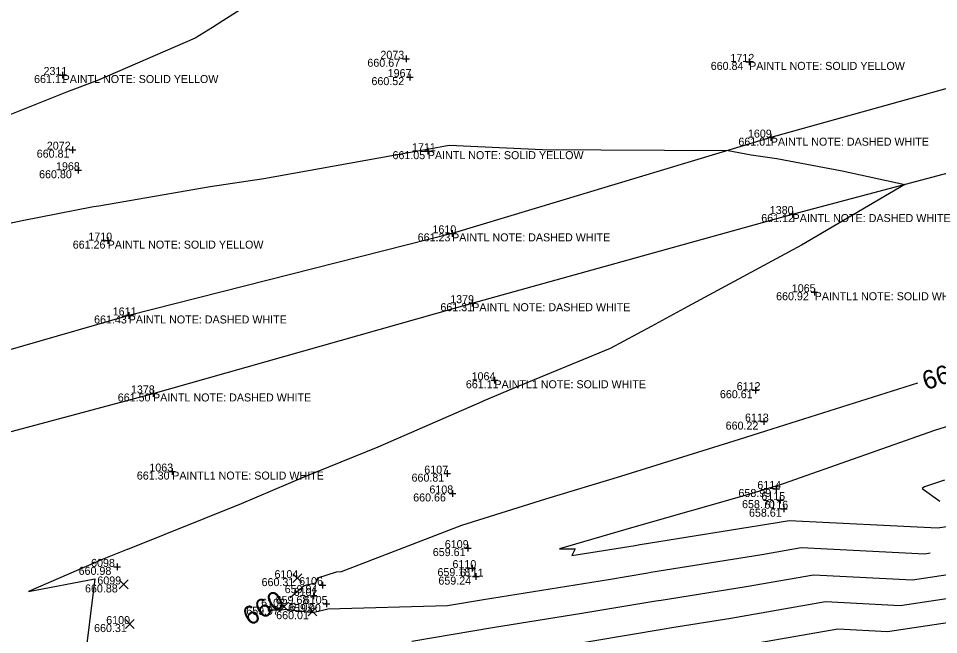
# Model space of a CAD drawing. Extents: x 2129350 to 2137777, y 657588 to 659885.
# Drawn here: x 2132058.2 to 2132196.2, y 658341.9 to 658434.3 of the extents above; entities that cross this region are included whole.
import ezdxf

# ---------------------------------------------------------------- set-up
doc = ezdxf.new("R2010")
doc.units = 0
for name, color, linetype in [('DT_X_Contour_Major', 7, 'Continuous'), ('DT_X_Contour_Minor', 7, 'Continuous'), ('PV_X_COP', 7, 'Continuous'), ('SV_X_Random_Point', 7, 'Continuous'), ('SV_X_Shot_Marker', 7, 'Continuous'), ('SV_X_Text_Comment', 7, 'Continuous'), ('SV_X_Text_Elevation', 7, 'Continuous'), ('SV_X_Text_Name', 7, 'Continuous')]:
    doc.layers.add(name, color=color, linetype=linetype)

msp = doc.modelspace()

# ---------------------------------------------------------------- linework, layer by layer
at = {"layer": 'DT_X_Contour_Major'}
for points in [[(2132193.06, 658379.58), (2132170.27, 658372.38), (2132166.31, 658371.16), (2132148.48, 658365.6), (2132137.27, 658362.17), (2132124.63, 658358.24), (2132106.63, 658351.3), (2132105.87, 658351.25), (2132103.08, 658350.34), (2132102.74, 658349.6), (2132101.07, 658349.22), (2132098.96, 658347.38)], [(2132095.8, 658345.58), (2132097.64, 658345.6), (2132098.28, 658345.71), (2132102.38, 658345.22), (2132104.59, 658345.75), (2132122.54, 658346.27), (2132127.93, 658347.17), (2132146.69, 658350.17), (2132152.61, 658351.16), (2132153.03, 658351.23), (2132169.68, 658353.9), (2132175.6, 658354.93), (2132194.16, 658354.01), (2132194.96, 658354.13)]]:
    msp.add_lwpolyline(points, dxfattribs=at)
at = {"layer": 'DT_X_Contour_Minor'}
for points in [[(2132095.95, 658438.43), (2132088.86, 658433.89), (2132087.3, 658432.89), (2132084.72, 658431.3), (2132070.07, 658424.94), (2132065.41, 658423.2), (2132065.18, 658423.1), (2132050.87, 658417.4)], [(2132044.85, 658401), (2132058.74, 658403.95), (2132069.45, 658406.06), (2132070.25, 658406.17), (2132086.94, 658409.06), (2132095.01, 658410.27), (2132118.63, 658414.51), (2132119.53, 658414.65), (2132122.79, 658415.24), (2132136.78, 658414.63), (2132145.55, 658414.58), (2132164.66, 658414.47), (2132168.09, 658413.8), (2132171.93, 658413.27), (2132181.72, 658411.41), (2132191.12, 658409.38), (2132175.63, 658400.26), (2132158.6, 658391.07), (2132153.12, 658388.06), (2132146.96, 658384.79), (2132132.38, 658378.8), (2132128.02, 658376.91), (2132127.68, 658376.78), (2132112.13, 658370.01), (2132101, 658365.49), (2132091.63, 658361.48), (2132074.57, 658354.65), (2132074.52, 658354.63), (2132070.78, 658353.15), (2132068.69, 658352.24), (2132059.7, 658348.37), (2132069.67, 658350.23), (2132068, 658336.96)], [(2132207.65, 658376.22), (2132195.58, 658372.48), (2132172.92, 658364.5), (2132171.78, 658364.14), (2132168.07, 658363), (2132150.49, 658358.01), (2132139.33, 658354.75), (2132141.71, 658354.74), (2132141.22, 658353.76), (2132150.69, 658355.27), (2132151.39, 658355.39), (2132151.45, 658355.4), (2132172, 658358.69), (2132173.78, 658359), (2132196.02, 658357.9), (2132199.52, 658358.42)], [(2132197.1, 658365.04), (2132194.07, 658364.03), (2132193.72, 658363.8), (2132196.37, 658361.87)], [(2132117.22, 658340.92), (2132129.31, 658342.94), (2132142.69, 658345.08), (2132153.82, 658346.93), (2132154.62, 658347.06), (2132167.36, 658349.1), (2132177.43, 658350.85), (2132192.29, 658350.11), (2132202.53, 658351.65)], [(2132204.03, 658348.26), (2132190.42, 658346.22), (2132179.25, 658346.78), (2132165.05, 658344.31), (2132156.21, 658342.89), (2132155.04, 658342.7), (2132138.7, 658339.98)], [(2132205.53, 658344.87), (2132188.56, 658342.33), (2132181.07, 658342.7), (2132162.73, 658339.52)]]:
    msp.add_lwpolyline(points, dxfattribs=at)
at = {"layer": 'PV_X_COP'}
for points in [[(2132219.18, 658429.82), (2132171.04, 658416.39), (2132123.24, 658402.04), (2132074.74, 658389.73), (2132026.86, 658375.92), (2131978.48, 658362.52), (2131930.38, 658349.99), (2131881.84, 658336.47), (2131833.58, 658323.11), (2131785.59, 658310.04), (2131736.99, 658296.06), (2131689.31, 658282.66), (2131640.89, 658270.23), (2131593.04, 658256.99), (2131544.72, 658243.6), (2131496.4, 658230.41), (2131448.12, 658216.93)], [(2131451.49, 658205.21), (2131499.77, 658218.79), (2131547.68, 658232.21), (2131596.22, 658245.48), (2131644.19, 658258.61), (2131693.03, 658271.05), (2131740.4, 658284.7), (2131788.8, 658297.99), (2131837.2, 658311.72), (2131885.18, 658324.95), (2131933.63, 658338.43), (2131981.61, 658351.41), (2132029.82, 658365.04), (2132078.39, 658378.04), (2132126.27, 658391.57), (2132174.31, 658404.93), (2132222.67, 658417.74)]]:
    msp.add_lwpolyline(points, dxfattribs=at)
at = {"layer": 'SV_X_Random_Point'}
for p, q in [((2132073.3, 658348.75), (2132074.64, 658350.08)), ((2132073.3, 658350.08), (2132074.64, 658348.75)), ((2132099.36, 658349.69), (2132100.69, 658351.02)), ((2132099.36, 658351.02), (2132100.69, 658349.69)), ((2132097.38, 658345.4), (2132098.71, 658346.73)), ((2132097.38, 658346.73), (2132098.71, 658345.4)), ((2132101.65, 658344.73), (2132102.98, 658346.07)), ((2132101.65, 658346.07), (2132102.98, 658344.73)), ((2132074.24, 658342.8), (2132075.57, 658344.14)), ((2132074.24, 658344.14), (2132075.57, 658342.8))]:
    msp.add_line(p, q, dxfattribs=at)
at = {"layer": 'SV_X_Shot_Marker'}
for p, q in [((2132116.33, 658428.71), (2132116.33, 658427.71)), ((2132115.83, 658428.21), (2132116.83, 658428.21)), ((2132116.33, 658428.21), (2132116.33, 658428.21)), ((2132167.29, 658427.74), (2132168.29, 658427.74)), ((2132167.79, 658428.24), (2132167.79, 658427.24)), ((2132167.79, 658427.74), (2132167.79, 658427.74)), ((2132064.33, 658425.77), (2132065.33, 658425.77)), ((2132064.83, 658426.27), (2132064.83, 658425.27)), ((2132064.83, 658425.77), (2132064.83, 658425.77)), ((2132116.91, 658425.96), (2132116.91, 658424.96)), ((2132116.41, 658425.46), (2132117.41, 658425.46)), ((2132116.91, 658425.46), (2132116.91, 658425.46)), ((2132170.54, 658416.39), (2132171.54, 658416.39)), ((2132171.04, 658416.89), (2132171.04, 658415.89)), ((2132171.04, 658416.39), (2132171.04, 658416.39)), ((2132066.29, 658415.08), (2132066.29, 658414.08)), ((2132119.6, 658414.85), (2132119.6, 658413.85)), ((2132065.79, 658414.58), (2132066.79, 658414.58)), ((2132066.29, 658414.58), (2132066.29, 658414.58)), ((2132119.1, 658414.35), (2132120.1, 658414.35)), ((2132119.6, 658414.35), (2132119.6, 658414.35)), ((2132067.18, 658412), (2132067.18, 658411)), ((2132066.68, 658411.5), (2132067.68, 658411.5)), ((2132067.18, 658411.5), (2132067.18, 658411.5)), ((2132174.31, 658405.43), (2132174.31, 658404.43)), ((2132173.81, 658404.93), (2132174.81, 658404.93)), ((2132174.31, 658404.93), (2132174.31, 658404.93)), ((2132123.24, 658402.54), (2132123.24, 658401.54)), ((2132071.09, 658400.95), (2132072.09, 658400.95)), ((2132071.59, 658401.45), (2132071.59, 658400.45)), ((2132071.59, 658400.95), (2132071.59, 658400.95)), ((2132122.74, 658402.04), (2132123.74, 658402.04)), ((2132123.24, 658402.04), (2132123.24, 658402.04)), ((2132177.12, 658393.21), (2132178.12, 658393.21)), ((2132177.62, 658393.71), (2132177.62, 658392.71)), ((2132177.62, 658393.21), (2132177.62, 658393.21)), ((2132125.77, 658391.57), (2132126.77, 658391.57)), ((2132126.27, 658392.07), (2132126.27, 658391.07)), ((2132126.27, 658391.57), (2132126.27, 658391.57)), ((2132074.74, 658390.23), (2132074.74, 658389.23)), ((2132074.24, 658389.73), (2132075.24, 658389.73)), ((2132074.74, 658389.73), (2132074.74, 658389.73)), ((2132129.59, 658380.52), (2132129.59, 658379.52)), ((2132129.09, 658380.02), (2132130.09, 658380.02)), ((2132129.59, 658380.02), (2132129.59, 658380.02)), ((2132168.77, 658379.03), (2132168.77, 658378.03)), ((2132077.89, 658378.04), (2132078.89, 658378.04)), ((2132078.39, 658378.54), (2132078.39, 658377.54)), ((2132078.39, 658378.04), (2132078.39, 658378.04)), ((2132168.27, 658378.53), (2132169.27, 658378.53)), ((2132168.77, 658378.53), (2132168.77, 658378.53)), ((2132169.51, 658373.82), (2132170.51, 658373.82)), ((2132170.01, 658374.32), (2132170.01, 658373.32)), ((2132170.01, 658373.82), (2132170.01, 658373.82)), ((2132081.27, 658366.83), (2132081.27, 658365.83)), ((2132122.5, 658366.52), (2132122.5, 658365.52)), ((2132080.77, 658366.33), (2132081.77, 658366.33)), ((2132081.27, 658366.33), (2132081.27, 658366.33)), ((2132122, 658366.02), (2132123, 658366.02)), ((2132122.5, 658366.02), (2132122.5, 658366.02)), ((2132171.36, 658363.72), (2132172.36, 658363.72)), ((2132171.86, 658364.22), (2132171.86, 658363.22)), ((2132171.86, 658363.72), (2132171.86, 658363.72)), ((2132122.78, 658363.05), (2132123.78, 658363.05)), ((2132123.28, 658363.55), (2132123.28, 658362.55)), ((2132123.28, 658363.05), (2132123.28, 658363.05)), ((2132172.46, 658362.55), (2132172.46, 658361.55)), ((2132171.96, 658362.05), (2132172.96, 658362.05)), ((2132172.46, 658362.05), (2132172.46, 658362.05)), ((2132173, 658361.26), (2132173, 658360.26)), ((2132172.5, 658360.76), (2132173.5, 658360.76)), ((2132173, 658360.76), (2132173, 658360.76)), ((2132125.59, 658355.35), (2132125.59, 658354.35)), ((2132125.09, 658354.85), (2132126.09, 658354.85)), ((2132125.59, 658354.85), (2132125.59, 658354.85)), ((2132072.53, 658352.04), (2132073.53, 658352.04)), ((2132073.03, 658352.54), (2132073.03, 658351.54)), ((2132073.03, 658352.04), (2132073.03, 658352.04)), ((2132125.75, 658351.86), (2132126.75, 658351.86)), ((2132126.25, 658352.36), (2132126.25, 658351.36)), ((2132126.25, 658351.86), (2132126.25, 658351.86)), ((2132103.81, 658349.81), (2132103.81, 658348.81)), ((2132126.32, 658350.58), (2132127.32, 658350.58)), ((2132126.82, 658351.08), (2132126.82, 658350.08)), ((2132126.82, 658350.58), (2132126.82, 658350.58)), ((2132103.31, 658349.31), (2132104.31, 658349.31)), ((2132103.81, 658349.31), (2132103.81, 658349.31)), ((2132101.97, 658347.69), (2132102.97, 658347.69)), ((2132102.47, 658348.19), (2132102.47, 658347.19)), ((2132102.47, 658347.69), (2132102.47, 658347.69)), ((2132103.93, 658346.48), (2132104.93, 658346.48)), ((2132104.43, 658346.98), (2132104.43, 658345.98)), ((2132104.43, 658346.48), (2132104.43, 658346.48))]:
    msp.add_line(p, q, dxfattribs=at)

# ---------------------------------------------------------------- texts
at = {"layer": 'DT_X_Contour_Major'}
for rotation, p in [(18.2596, (2132194.31, 658378.5)), (29.7861, (2132092.89, 658343.13))]:
    msp.add_text('660', height=2.8, rotation=rotation, dxfattribs=at).set_placement(p)
at = {"layer": 'SV_X_Text_Comment'}
for s, p in [('PAINTL NOTE: SOLID YELLOW', (2132167.79, 658426.54)), ('PAINTL NOTE: SOLID YELLOW', (2132064.83, 658424.57)), ('PAINTL NOTE: DASHED WHITE', (2132171.04, 658415.18)), ('PAINTL NOTE: SOLID YELLOW', (2132119.6, 658413.16)), ('PAINTL NOTE: DASHED WHITE', (2132174.31, 658403.73)), ('PAINTL NOTE: SOLID YELLOW', (2132071.59, 658399.75)), ('PAINTL NOTE: DASHED WHITE', (2132123.24, 658400.84)), ('PAINTL1 NOTE: SOLID WHITE', (2132177.62, 658392.01)), ('PAINTL NOTE: DASHED WHITE', (2132126.27, 658390.37)), ('PAINTL NOTE: DASHED WHITE', (2132074.74, 658388.53)), ('PAINTL1 NOTE: SOLID WHITE', (2132129.59, 658378.82)), ('PAINTL NOTE: DASHED WHITE', (2132078.39, 658376.84)), ('PAINTL1 NOTE: SOLID WHITE', (2132081.27, 658365.13))]:
    msp.add_text(s, height=1.2, dxfattribs=at).set_placement(p)
at = {"layer": 'SV_X_Text_Elevation'}
for s, p in [('660.67', (2132110.54, 658427.01)), ('660.84', (2132162.03, 658426.54)), ('661.11', (2132060.55, 658424.57)), ('660.52', (2132111.15, 658424.26)), ('661.01', (2132166.18, 658415.18)), ('660.81', (2132060.95, 658413.38)), ('661.05', (2132114.3, 658413.16)), ('660.80', (2132061.3, 658410.3)), ('661.12', (2132169.61, 658403.73)), ('661.26', (2132066.35, 658399.75)), ('661.23', (2132118.08, 658400.84)), ('660.92', (2132171.84, 658392.01)), ('661.31', (2132121.49, 658390.37)), ('661.43', (2132069.55, 658388.53)), ('661.11', (2132125.31, 658378.82)), ('661.50', (2132073.1, 658376.84)), ('660.61', (2132163.41, 658377.33)), ('660.22', (2132164.27, 658372.62)), ('661.30', (2132075.96, 658365.13)), ('660.81', (2132117.16, 658364.82)), ('658.99', (2132166.19, 658362.52)), ('660.66', (2132117.41, 658361.85)), ('658.70', (2132166.73, 658360.85)), ('658.61', (2132167.77, 658359.56)), ('659.61', (2132120.35, 658353.66)), ('660.98', (2132067.23, 658350.85)), ('659.18', (2132121.05, 658350.66)), ('660.31', (2132094.67, 658349.16)), ('659.24', (2132121.19, 658349.38)), ('660.88', (2132068.19, 658348.21)), ('659.94', (2132098.14, 658348.11)), ('659.68', (2132096.78, 658346.49)), ('659.97', (2132092.37, 658344.86)), ('659.90', (2132098.65, 658345.28)), ('660.01', (2132096.86, 658344.2)), ('660.31', (2132069.55, 658342.27))]:
    msp.add_text(s, height=1.2, dxfattribs=at).set_placement(p)
at = {"layer": 'SV_X_Text_Name'}
for s, p in [('2073', (2132112.49, 658428.21)), ('1712', (2132164.99, 658427.74)), ('2311', (2132061.97, 658425.77)), ('1967', (2132113.58, 658425.46)), ('1609', (2132167.61, 658416.39)), ('2072', (2132062.46, 658414.58)), ('1711', (2132117.23, 658414.35)), ('1968', (2132063.84, 658411.5)), ('1380', (2132170.89, 658404.93)), ('1610', (2132120.3, 658402.04)), ('1710', (2132068.69, 658400.95)), ('1065', (2132174.19, 658393.21)), ('1379', (2132122.96, 658391.57)), ('1611', (2132072.34, 658389.73)), ('1064', (2132126.17, 658380.02)), ('1378', (2132075.08, 658378.04)), ('6112', (2132165.93, 658378.53)), ('6113', (2132167.17, 658373.82)), ('1063', (2132077.84, 658366.33)), ('6107', (2132119.07, 658366.02)), ('6108', (2132119.84, 658363.05)), ('6114', (2132169.02, 658363.72)), ('6115', (2132169.62, 658362.05)), ('6116', (2132170.08, 658360.76)), ('6109', (2132122.15, 658354.85)), ('6098', (2132069.1, 658352.04)), ('6110', (2132123.3, 658351.86)), ('6104', (2132096.61, 658350.35)), ('6111', (2132124.41, 658350.58)), ('6099', (2132070.04, 658349.41)), ('6106', (2132100.3, 658349.31)), ('6101', (2132099.48, 658347.69)), ('6103', (2132094.61, 658346.06)), ('6105', (2132101, 658346.48)), ('6102', (2132098.89, 658345.4)), ('6100', (2132071.37, 658343.47))]:
    msp.add_text(s, height=1.2, dxfattribs=at).set_placement(p)

doc.saveas('drawing.dxf')
